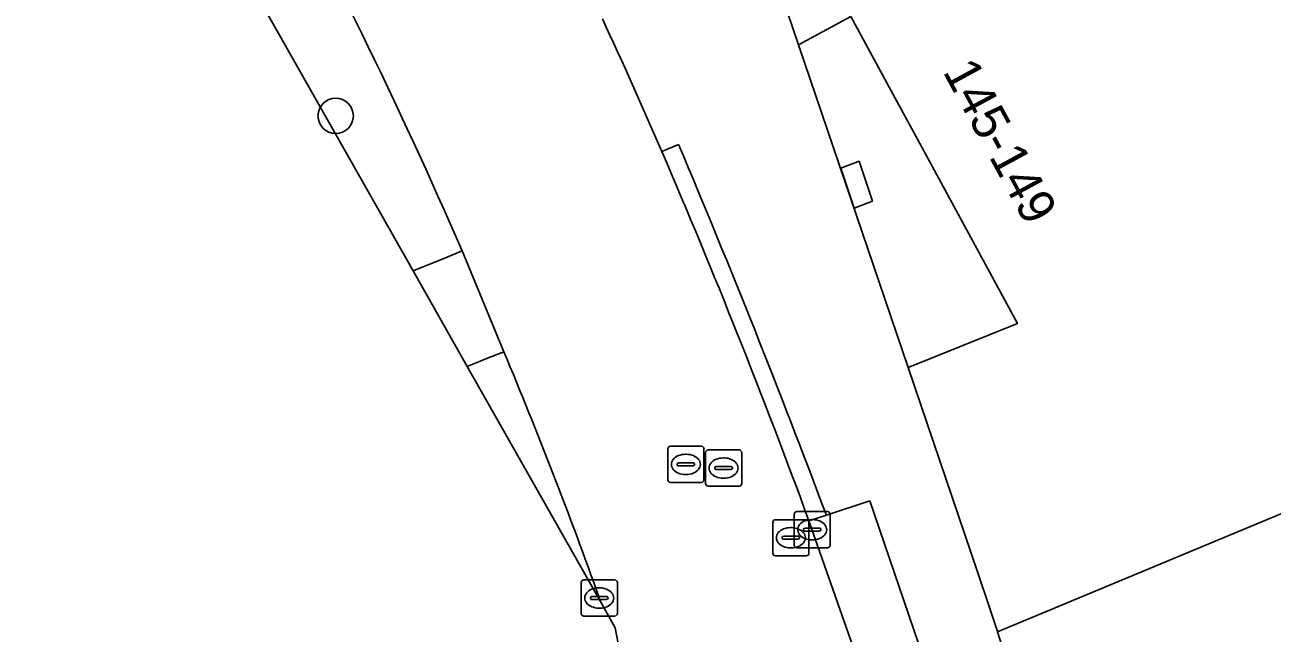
# Model space of a CAD drawing. Extents: x 161771 to 163125, y 382475 to 383179.
# Drawn here: x 161851.19 to 161885.7, y 382918.93 to 382935.76 of the extents above; entities that cross this region are included whole.
import ezdxf

# ---------------------------------------------------------------- set-up
doc = ezdxf.new("R2010")
doc.units = 0
for name, color, linetype in [('IMGEO_Berm_groen', 7, 'Continuous'), ('IMGEO_Berm_open', 7, 'Continuous'), ('IMGEO_Boom', 7, 'Continuous'), ('IMGEO_Groenvoorziening', 7, 'Continuous'), ('IMGEO_Kolk', 7, 'Continuous'), ('IMGEO_Pand', 7, 'Continuous'), ('IMGEO_Pand_nummerreeks', 7, 'Continuous'), ('IMGEO_Pand_overbouw', 7, 'Continuous'), ('IMGEO_Rijbaan_lokaal_gesloten', 7, 'Continuous'), ('IMGEO_Rioolput', 7, 'Continuous'), ('IMGEO_Voetpad_gesloten', 7, 'Continuous'), ('IMGEO_Voetpad_open', 7, 'Continuous')]:
    doc.layers.add(name, color=color, linetype=linetype)

msp = doc.modelspace()

# ---------------------------------------------------------------- linework, layer by layer
at = {"layer": 'IMGEO_Berm_groen'}
for points in [[(161853.066, 382949.061), (161852.636, 382948.797), (161851.186, 382947.909), (161861.929, 382928.95)], [(161861.929, 382928.95), (161862.823, 382929.316), (161863.283, 382929.504)], [(161864.438, 382926.713), (161863.942, 382926.515), (161863.426, 382926.309), (161867.113, 382919.802)], [(161867.113, 382919.802), (161867.08, 382919.9)]]:
    msp.add_lwpolyline(points, dxfattribs=at)
for centre, radius, start, end in [((161741.293, 382876.868), 132.861, 23.3392, 29.0561), ((161744.111, 382876.133), 130.526, 19.59167, 22.79973)]:
    msp.add_arc(centre, radius, start, end, dxfattribs=at)
at = {"layer": 'IMGEO_Berm_open'}
msp.add_lwpolyline([(161863.426, 382926.309), (161863.942, 382926.515), (161864.438, 382926.713), (161863.283, 382929.504), (161862.823, 382929.316), (161861.929, 382928.95), (161863.426, 382926.309)], dxfattribs=at)
at = {"layer": 'IMGEO_Boom'}
msp.add_circle((161859.785, 382933.243), 0.489, dxfattribs=at)
at = {"layer": 'IMGEO_Groenvoorziening'}
msp.add_lwpolyline([(161873.365, 382922.194), (161872.883, 382922.036), (161874.467, 382917.515), (161874.55, 382917.279), (161876.194, 382917.833), (161874.563, 382922.585)], close=True, dxfattribs=at)
at = {"layer": 'IMGEO_Kolk'}
for p, q in [((161872.472, 382921.364), (161872.472, 382922.216)), ((161872.547, 382922.29), (161873.399, 382922.29)), ((161873.473, 382922.216), (161873.473, 382921.364)), ((161872.731, 382921.784), (161872.731, 382921.796)), ((161872.774, 382921.833), (161873.172, 382921.833)), ((161872.96, 382922.07), (161872.985, 382922.07)), ((161873.215, 382921.796), (161873.215, 382921.784)), ((161873.169, 382921.747), (161872.771, 382921.747)), ((161872.983, 382921.51), (161872.958, 382921.51)), ((161873.399, 382921.29), (161872.547, 382921.29)), ((161866.654, 382920.4), (161867.506, 382920.4)), ((161866.579, 382919.474), (161866.579, 382920.326)), ((161867.067, 382920.18), (161867.092, 382920.18)), ((161867.58, 382920.326), (161867.58, 382919.474)), ((161866.838, 382919.894), (161866.838, 382919.906)), ((161867.276, 382919.857), (161866.878, 382919.857)), ((161866.881, 382919.943), (161867.279, 382919.943)), ((161867.322, 382919.906), (161867.322, 382919.894)), ((161867.506, 382919.4), (161866.654, 382919.4)), ((161867.09, 382919.62), (161867.065, 382919.62))]:
    msp.add_line(p, q, dxfattribs=at)
for points in [[(161872.472, 382921.364), (161872.472, 382922.216)], [(161872.547, 382922.29), (161873.399, 382922.29)], [(161873.473, 382922.216), (161873.473, 382921.364)], [(161873.399, 382921.29), (161872.547, 382921.29)], [(161866.654, 382920.4), (161867.506, 382920.4)], [(161866.579, 382919.474), (161866.579, 382920.326)], [(161867.58, 382920.326), (161867.58, 382919.474)], [(161867.506, 382919.4), (161866.654, 382919.4)]]:
    msp.add_lwpolyline(points, dxfattribs=at)
for centre, radius, start, end in [((161872.549, 382922.214), 0.0765, 91.552, 178.448), ((161872.549, 382922.214), 0.0765, 91.552, 178.448), ((161873.397, 382922.214), 0.0765, 1.552, 88.448), ((161873.397, 382922.214), 0.0765, 1.552, 88.448), ((161872.771, 382921.793), 0.0403, 85.8775, 175.7526), ((161872.768, 382921.783), 0.0366, 178.938, 274.7102), ((161873.172, 382921.79), 0.043, 264.8664, 352.4533), ((161873.176, 382921.795), 0.0386, 1.7309, 96.639), ((161872.549, 382921.366), 0.0765, 181.552, 268.448), ((161872.549, 382921.366), 0.0765, 181.552, 268.448), ((161873.397, 382921.366), 0.0765, 271.552, 358.448), ((161873.397, 382921.366), 0.0765, 271.552, 358.448), ((161866.656, 382920.324), 0.0765, 91.552, 178.448), ((161866.656, 382920.324), 0.0765, 91.552, 178.448), ((161867.504, 382920.324), 0.0765, 1.552, 88.448), ((161867.504, 382920.324), 0.0765, 1.552, 88.448), ((161866.878, 382919.903), 0.0403, 85.8775, 175.7526), ((161866.875, 382919.893), 0.0366, 178.938, 274.7102), ((161867.279, 382919.9), 0.043, 264.8664, 352.4533), ((161867.283, 382919.905), 0.0386, 1.7309, 96.639), ((161866.656, 382919.476), 0.0765, 181.552, 268.448), ((161866.656, 382919.476), 0.0765, 181.552, 268.448), ((161867.504, 382919.476), 0.0765, 271.552, 358.448), ((161867.504, 382919.476), 0.0765, 271.552, 358.448)]:
    msp.add_arc(centre, radius, start, end, dxfattribs=at)
for centre, major_axis, ratio, start_param, end_param in [((161872.959, 382921.79), (-0.387, 0.002), 0.722429, 4.712389, 7.853982), ((161872.984, 382921.79), (-0.39, 0.002), 0.717154, 1.570796, 4.712389), ((161867.066, 382919.9), (-0.387, 0.002), 0.722429, 4.712389, 7.853982), ((161867.091, 382919.9), (-0.39, 0.002), 0.717154, 1.570796, 4.712389)]:
    msp.add_ellipse(centre, major_axis=major_axis, ratio=ratio, start_param=start_param, end_param=end_param, dxfattribs=at)
at = {"layer": 'IMGEO_Pand'}
for points in [[(161930.525, 382940.74), (161922.636, 382958.708), (161922.476, 382959.072), (161871.639, 382938.01), (161872.596, 382935.209), (161874.04, 382935.993), (161875.333, 382933.611), (161875.827, 382932.701), (161878.65, 382927.499), (161875.633, 382926.283), (161877.534, 382920.651), (161877.894, 382919.583), (161878.1, 382918.971), (161878.103, 382918.961), (161887.918, 382923.05), (161890.704, 382924.211), (161901.736, 382928.807), (161909.349, 382931.979)], [(161874.27, 382931.991), (161873.766, 382931.8), (161874.133, 382930.688), (161874.638, 382930.879)], [(161894.448, 382918.118), (161893.38, 382921.376), (161888.944, 382919.922), (161888.832, 382920.262), (161888.039, 382922.681), (161887.918, 382923.05), (161878.103, 382918.961), (161879.208, 382915.457), (161879.786, 382913.625), (161879.883, 382913.317), (161891.246, 382917.063)]]:
    msp.add_lwpolyline(points, close=True, dxfattribs=at)
at = {"layer": 'IMGEO_Pand_overbouw'}
msp.add_lwpolyline([(161875.827, 382932.701), (161875.333, 382933.611), (161874.04, 382935.993), (161872.596, 382935.209), (161875.633, 382926.283), (161878.65, 382927.499)], close=True, dxfattribs=at)
at = {"layer": 'IMGEO_Rijbaan_lokaal_gesloten'}
for points in [[(161863.283, 382929.504), (161864.438, 382926.713)], [(161867.723, 382918.011), (161868.568, 382915.527), (161874.467, 382917.515), (161872.883, 382922.036)], [(161867.08, 382919.9), (161867.113, 382919.802), (161867.523, 382919.079), (161867.723, 382918.011)]]:
    msp.add_lwpolyline(points, dxfattribs=at)
for centre, radius, start, end in [((161741.293, 382876.868), 132.861, 23.3392, 29.0561), ((161741.685, 382877.463), 138.433, 23.31788, 24.98306), ((161684.99, 382853.118), 200.133, 20.14289, 23.29363), ((161744.111, 382876.133), 130.526, 19.59167, 22.79973)]:
    msp.add_arc(centre, radius, start, end, dxfattribs=at)
at = {"layer": 'IMGEO_Rioolput'}
for p, q in [((161868.977, 382923.172), (161868.977, 382924.024)), ((161869.052, 382924.098), (161869.904, 382924.098)), ((161869.465, 382923.878), (161869.49, 382923.878)), ((161869.978, 382924.024), (161869.978, 382923.172)), ((161870.02, 382923.07), (161870.02, 382923.922)), ((161870.095, 382923.996), (161870.947, 382923.996)), ((161871.021, 382923.922), (161871.021, 382923.07)), ((161869.236, 382923.592), (161869.236, 382923.604)), ((161869.674, 382923.555), (161869.276, 382923.555)), ((161869.279, 382923.641), (161869.677, 382923.641)), ((161869.72, 382923.604), (161869.72, 382923.592)), ((161870.322, 382923.539), (161870.72, 382923.539)), ((161870.508, 382923.776), (161870.533, 382923.776)), ((161869.488, 382923.318), (161869.463, 382923.318)), ((161870.279, 382923.49), (161870.279, 382923.502)), ((161870.717, 382923.453), (161870.319, 382923.453)), ((161870.531, 382923.216), (161870.506, 382923.216)), ((161870.763, 382923.502), (161870.763, 382923.49)), ((161869.904, 382923.098), (161869.052, 382923.098)), ((161870.947, 382922.996), (161870.095, 382922.996)), ((161871.882, 382921.141), (161871.882, 382921.993)), ((161871.957, 382922.067), (161872.809, 382922.067)), ((161872.37, 382921.847), (161872.395, 382921.847)), ((161872.883, 382921.993), (161872.883, 382921.141)), ((161872.141, 382921.561), (161872.141, 382921.573)), ((161872.579, 382921.524), (161872.181, 382921.524)), ((161872.184, 382921.61), (161872.582, 382921.61)), ((161872.625, 382921.573), (161872.625, 382921.561)), ((161872.393, 382921.287), (161872.368, 382921.287)), ((161872.809, 382921.067), (161871.957, 382921.067))]:
    msp.add_line(p, q, dxfattribs=at)
for points in [[(161868.977, 382923.172), (161868.977, 382924.024)], [(161869.052, 382924.098), (161869.904, 382924.098)], [(161869.978, 382924.024), (161869.978, 382923.172)], [(161870.02, 382923.07), (161870.02, 382923.922)], [(161870.095, 382923.996), (161870.947, 382923.996)], [(161871.021, 382923.922), (161871.021, 382923.07)], [(161869.904, 382923.098), (161869.052, 382923.098)], [(161870.947, 382922.996), (161870.095, 382922.996)], [(161871.882, 382921.141), (161871.882, 382921.993)], [(161871.957, 382922.067), (161872.809, 382922.067)], [(161872.883, 382921.993), (161872.883, 382921.141)], [(161872.809, 382921.067), (161871.957, 382921.067)]]:
    msp.add_lwpolyline(points, dxfattribs=at)
for centre, radius, start, end in [((161869.054, 382924.022), 0.0765, 91.552, 178.448), ((161869.054, 382924.022), 0.0765, 91.552, 178.448), ((161869.902, 382924.022), 0.0765, 1.552, 88.448), ((161869.902, 382924.022), 0.0765, 1.552, 88.448), ((161870.097, 382923.92), 0.0765, 91.552, 178.448), ((161870.097, 382923.92), 0.0765, 91.552, 178.448), ((161870.945, 382923.92), 0.0765, 1.552, 88.448), ((161870.945, 382923.92), 0.0765, 1.552, 88.448), ((161869.276, 382923.601), 0.0403, 85.8775, 175.7526), ((161869.273, 382923.591), 0.0366, 178.938, 274.7102), ((161869.677, 382923.598), 0.043, 264.8664, 352.4533), ((161869.681, 382923.603), 0.0386, 1.7309, 96.639), ((161870.319, 382923.499), 0.0403, 85.8775, 175.7526), ((161870.724, 382923.501), 0.0386, 1.7309, 96.639), ((161869.054, 382923.174), 0.0765, 181.552, 268.448), ((161869.054, 382923.174), 0.0765, 181.552, 268.448), ((161869.902, 382923.174), 0.0765, 271.552, 358.448), ((161869.902, 382923.174), 0.0765, 271.552, 358.448), ((161870.316, 382923.489), 0.0366, 178.938, 274.7102), ((161870.72, 382923.496), 0.043, 264.8664, 352.4533), ((161870.097, 382923.072), 0.0765, 181.552, 268.448), ((161870.097, 382923.072), 0.0765, 181.552, 268.448), ((161870.945, 382923.072), 0.0765, 271.552, 358.448), ((161870.945, 382923.072), 0.0765, 271.552, 358.448), ((161871.959, 382921.991), 0.0765, 91.552, 178.448), ((161871.959, 382921.991), 0.0765, 91.552, 178.448), ((161872.807, 382921.991), 0.0765, 1.552, 88.448), ((161872.807, 382921.991), 0.0765, 1.552, 88.448), ((161872.181, 382921.57), 0.0403, 85.8775, 175.7526), ((161872.178, 382921.56), 0.0366, 178.938, 274.7102), ((161872.582, 382921.567), 0.043, 264.8664, 352.4533), ((161872.586, 382921.572), 0.0386, 1.7309, 96.639), ((161871.959, 382921.143), 0.0765, 181.552, 268.448), ((161871.959, 382921.143), 0.0765, 181.552, 268.448), ((161872.807, 382921.143), 0.0765, 271.552, 358.448), ((161872.807, 382921.143), 0.0765, 271.552, 358.448)]:
    msp.add_arc(centre, radius, start, end, dxfattribs=at)
for centre, major_axis, ratio, start_param, end_param in [((161869.464, 382923.598), (-0.387, 0.002), 0.722429, 4.712389, 7.853982), ((161869.489, 382923.598), (-0.39, 0.002), 0.717154, 1.570796, 4.712389), ((161870.507, 382923.496), (-0.387, 0.002), 0.722429, 4.712389, 7.853982), ((161870.532, 382923.496), (-0.39, 0.002), 0.717154, 1.570796, 4.712389), ((161872.369, 382921.567), (-0.387, 0.002), 0.722429, 4.712389, 7.853982), ((161872.394, 382921.567), (-0.39, 0.002), 0.717154, 1.570796, 4.712389)]:
    msp.add_ellipse(centre, major_axis=major_axis, ratio=ratio, start_param=start_param, end_param=end_param, dxfattribs=at)
at = {"layer": 'IMGEO_Voetpad_gesloten'}
for points in [[(161869.274, 382932.455), (161868.811, 382932.259)], [(161872.883, 382922.036), (161873.365, 382922.194)]]:
    msp.add_lwpolyline(points, dxfattribs=at)
for centre, radius, start, end in [((161684.99, 382853.118), 200.133, 20.14289, 23.29363), ((161621.96, 382827.906), 268.504, 20.5582, 22.91556)]:
    msp.add_arc(centre, radius, start, end, dxfattribs=at)
at = {"layer": 'IMGEO_Voetpad_open'}
for points in [[(161879.208, 382915.457), (161878.103, 382918.961), (161878.1, 382918.971), (161877.894, 382919.583), (161877.534, 382920.651), (161875.633, 382926.283), (161878.65, 382927.499), (161875.827, 382932.701), (161875.333, 382933.611), (161874.04, 382935.993), (161872.596, 382935.209), (161871.639, 382938.01), (161871.542, 382938.295), (161865.985, 382950.05), (161864.661, 382952.709), (161864.447, 382953.142), (161864.234, 382953.573), (161864.355, 382953.631), (161864.677, 382953.785), (161863.218, 382956.781), (161862.993, 382956.671), (161857.222, 382968.509), (161858.418, 382969.092)], [(161868.811, 382932.259), (161869.274, 382932.455)], [(161873.365, 382922.194), (161874.563, 382922.585), (161876.194, 382917.833), (161874.55, 382917.279), (161876.099, 382912.276), (161876.167, 382912.02), (161876.29, 382911.535)]]:
    msp.add_lwpolyline(points, dxfattribs=at)
msp.add_lwpolyline([(161874.27, 382931.991), (161874.638, 382930.879), (161874.133, 382930.688), (161873.766, 382931.8)], close=True, dxfattribs=at)
for centre, radius, start, end in [((161741.685, 382877.463), 138.433, 23.31788, 24.98306), ((161621.96, 382827.906), 268.504, 20.5582, 22.91556)]:
    msp.add_arc(centre, radius, start, end, dxfattribs=at)

# ---------------------------------------------------------------- texts
at = {"layer": 'IMGEO_Pand_nummerreeks'}
msp.add_text('145-149', height=1, rotation=298.4873, dxfattribs=at).set_placement((161876.573, 382934.472))

doc.saveas('drawing.dxf')
